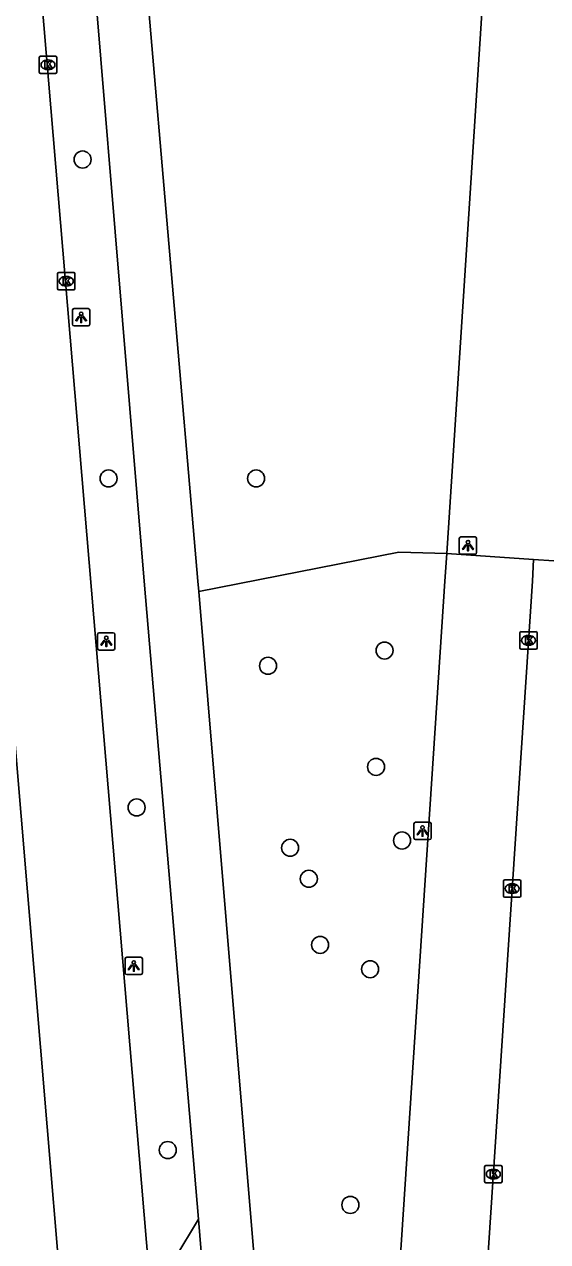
# Model space of a CAD drawing. Extents: x 161848 to 162726, y 385382 to 386521.
# Drawn here: x 161891 to 161921.1, y 385462 to 385532 of the extents above; entities that cross this region are included whole.
import ezdxf

# ---------------------------------------------------------------- set-up
doc = ezdxf.new("R2010")
doc.units = 0
for name, color, linetype in [('IMGEO_Berm_groen', 7, 'Continuous'), ('IMGEO_Boom', 7, 'Continuous'), ('IMGEO_Fietspad_gesloten', 7, 'Continuous'), ('IMGEO_Groenvoorziening', 7, 'Continuous'), ('IMGEO_Kolk', 7, 'Continuous'), ('IMGEO_Lichtpunt', 7, 'Continuous'), ('IMGEO_Loofbos', 7, 'Continuous'), ('IMGEO_Parkeervlak_open', 7, 'Continuous'), ('IMGEO_Rijbaan_lokaal_open', 7, 'Continuous'), ('IMGEO_Rijbaan_regionaal_gesloten', 7, 'Continuous')]:
    doc.layers.add(name, color=color, linetype=linetype)

msp = doc.modelspace()

# ---------------------------------------------------------------- linework, layer by layer
at = {"layer": 'IMGEO_Berm_groen'}
msp.add_lwpolyline([(161898.335, 385458.805), (161901.062, 385463.338)], dxfattribs=at)
at = {"layer": 'IMGEO_Boom'}
for centre in [(161894.391, 385524.251), (161895.88, 385505.917), (161904.366, 385505.917), (161911.752, 385496.022), (161905.05, 385495.142), (161911.26, 385489.329), (161897.498, 385486.998), (161912.754, 385485.099), (161906.323, 385484.679), (161907.397, 385482.897), (161908.047, 385479.096), (161910.922, 385477.696), (161899.284, 385467.303), (161909.784, 385464.145)]:
    msp.add_circle(centre, 0.489, dxfattribs=at)
at = {"layer": 'IMGEO_Fietspad_gesloten'}
for points in [[(161896.739, 385646.065), (161894.893, 385615.86), (161894.193, 385607.529), (161893.293, 385589.528), (161893.052, 385569.717), (161893.3, 385560.188), (161893.77, 385550.12), (161897.935, 385500), (161901.062, 385463.338)], [(161901.066, 385499.418), (161901.017, 385500), (161897.98, 385535.282)], [(161909.034, 385401.64), (161908.994, 385402.417), (161909.084, 385402.439), (161908.941, 385404.608), (161901.066, 385499.418)], [(161901.062, 385463.338), (161902.632, 385444.087)]]:
    msp.add_lwpolyline(points, dxfattribs=at)
at = {"layer": 'IMGEO_Groenvoorziening'}
msp.add_lwpolyline([(161901.066, 385499.418), (161912.567, 385501.667), (161915.33, 385501.593)], dxfattribs=at)
at = {"layer": 'IMGEO_Kolk'}
for p, q in [((161891.899, 385529.27), (161891.899, 385530.122)), ((161891.974, 385530.196), (161892.826, 385530.196)), ((161892.387, 385529.976), (161892.412, 385529.976)), ((161892.9, 385530.122), (161892.9, 385529.27)), ((161892.826, 385529.196), (161891.974, 385529.196)), ((161892.41, 385529.416), (161892.385, 385529.416)), ((161892.949, 385516.828), (161892.949, 385517.68)), ((161893.024, 385517.754), (161893.876, 385517.754)), ((161893.95, 385517.68), (161893.95, 385516.828)), ((161893.46, 385516.974), (161893.435, 385516.974)), ((161893.437, 385517.534), (161893.462, 385517.534)), ((161893.876, 385516.754), (161893.024, 385516.754)), ((161919.529, 385496.179), (161919.529, 385497.031)), ((161919.604, 385497.105), (161920.456, 385497.105)), ((161920.017, 385496.885), (161920.042, 385496.885)), ((161920.53, 385497.031), (161920.53, 385496.179)), ((161920.456, 385496.105), (161919.604, 385496.105)), ((161920.04, 385496.325), (161920.015, 385496.325)), ((161918.587, 385481.908), (161918.587, 385482.76)), ((161918.662, 385482.834), (161919.514, 385482.834)), ((161919.588, 385482.76), (161919.588, 385481.908)), ((161919.098, 385482.054), (161919.073, 385482.054)), ((161919.075, 385482.614), (161919.1, 385482.614)), ((161919.514, 385481.834), (161918.662, 385481.834)), ((161917.505, 385465.493), (161917.505, 385466.345)), ((161917.58, 385466.419), (161918.432, 385466.419)), ((161917.993, 385466.199), (161918.018, 385466.199)), ((161918.506, 385466.345), (161918.506, 385465.493)), ((161918.432, 385465.419), (161917.58, 385465.419)), ((161918.016, 385465.639), (161917.991, 385465.639))]:
    msp.add_line(p, q, dxfattribs=at)
for points in [[(161891.899, 385529.27), (161891.899, 385530.122)], [(161891.974, 385530.196), (161892.826, 385530.196)], [(161892.22, 385529.896), (161892.343, 385529.896), (161892.343, 385529.745), (161892.473, 385529.896), (161892.637, 385529.896), (161892.491, 385529.745), (161892.644, 385529.496), (161892.492, 385529.496), (161892.407, 385529.66), (161892.343, 385529.593), (161892.343, 385529.496), (161892.22, 385529.496), (161892.22, 385529.896)], [(161892.9, 385530.122), (161892.9, 385529.27)], [(161892.826, 385529.196), (161891.974, 385529.196)], [(161892.949, 385516.828), (161892.949, 385517.68)], [(161893.024, 385517.754), (161893.876, 385517.754)], [(161893.95, 385517.68), (161893.95, 385516.828)], [(161893.27, 385517.454), (161893.393, 385517.454), (161893.393, 385517.303), (161893.523, 385517.454), (161893.687, 385517.454), (161893.541, 385517.303), (161893.694, 385517.054), (161893.542, 385517.054), (161893.457, 385517.218), (161893.393, 385517.151), (161893.393, 385517.054), (161893.27, 385517.054), (161893.27, 385517.454)], [(161893.876, 385516.754), (161893.024, 385516.754)], [(161919.529, 385496.179), (161919.529, 385497.031)], [(161919.604, 385497.105), (161920.456, 385497.105)], [(161919.85, 385496.805), (161919.973, 385496.805), (161919.973, 385496.654), (161920.103, 385496.805), (161920.267, 385496.805), (161920.121, 385496.654), (161920.274, 385496.405), (161920.122, 385496.405), (161920.037, 385496.569), (161919.973, 385496.502), (161919.973, 385496.405), (161919.85, 385496.405), (161919.85, 385496.805)], [(161920.53, 385497.031), (161920.53, 385496.179)], [(161920.456, 385496.105), (161919.604, 385496.105)], [(161918.587, 385481.908), (161918.587, 385482.76)], [(161918.662, 385482.834), (161919.514, 385482.834)], [(161919.588, 385482.76), (161919.588, 385481.908)], [(161918.908, 385482.534), (161919.031, 385482.534), (161919.031, 385482.383), (161919.161, 385482.534), (161919.325, 385482.534), (161919.179, 385482.383), (161919.332, 385482.134), (161919.18, 385482.134), (161919.095, 385482.298), (161919.031, 385482.231), (161919.031, 385482.134), (161918.908, 385482.134), (161918.908, 385482.534)], [(161919.514, 385481.834), (161918.662, 385481.834)], [(161917.505, 385465.493), (161917.505, 385466.345)], [(161917.58, 385466.419), (161918.432, 385466.419)], [(161917.826, 385466.119), (161917.949, 385466.119), (161917.949, 385465.968), (161918.079, 385466.119), (161918.243, 385466.119), (161918.097, 385465.968), (161918.25, 385465.719), (161918.098, 385465.719), (161918.013, 385465.883), (161917.949, 385465.816), (161917.949, 385465.719), (161917.826, 385465.719), (161917.826, 385466.119)], [(161918.506, 385466.345), (161918.506, 385465.493)], [(161918.432, 385465.419), (161917.58, 385465.419)]]:
    msp.add_lwpolyline(points, dxfattribs=at)
for centre, start, end in [((161891.976, 385530.12), 91.55205, 178.44795), ((161891.976, 385530.12), 91.55205, 178.44795), ((161892.824, 385530.12), 1.55205, 88.44795), ((161892.824, 385530.12), 1.55205, 88.44795), ((161891.976, 385529.272), 181.55205, 268.44795), ((161891.976, 385529.272), 181.55205, 268.44795), ((161892.824, 385529.272), 271.55205, 358.44795), ((161892.824, 385529.272), 271.55205, 358.44795), ((161893.026, 385517.678), 91.55205, 178.44795), ((161893.026, 385517.678), 91.55205, 178.44795), ((161893.874, 385517.678), 1.55205, 88.44795), ((161893.874, 385517.678), 1.55205, 88.44795), ((161893.026, 385516.83), 181.55205, 268.44795), ((161893.026, 385516.83), 181.55205, 268.44795), ((161893.874, 385516.83), 271.55205, 358.44795), ((161893.874, 385516.83), 271.55205, 358.44795), ((161919.606, 385497.029), 91.55205, 178.44795), ((161919.606, 385497.029), 91.55205, 178.44795), ((161920.454, 385497.029), 1.55205, 88.44795), ((161920.454, 385497.029), 1.55205, 88.44795), ((161919.606, 385496.181), 181.55205, 268.44795), ((161919.606, 385496.181), 181.55205, 268.44795), ((161920.454, 385496.181), 271.55205, 358.44795), ((161920.454, 385496.181), 271.55205, 358.44795), ((161918.664, 385482.758), 91.55205, 178.44795), ((161918.664, 385482.758), 91.55205, 178.44795), ((161919.512, 385482.758), 1.55205, 88.44795), ((161919.512, 385482.758), 1.55205, 88.44795), ((161918.664, 385481.91), 181.55205, 268.44795), ((161918.664, 385481.91), 181.55205, 268.44795), ((161919.512, 385481.91), 271.55205, 358.44795), ((161919.512, 385481.91), 271.55205, 358.44795), ((161917.582, 385466.343), 91.55205, 178.44795), ((161917.582, 385466.343), 91.55205, 178.44795), ((161918.43, 385466.343), 1.55205, 88.44795), ((161918.43, 385466.343), 1.55205, 88.44795), ((161917.582, 385465.495), 181.55205, 268.44795), ((161917.582, 385465.495), 181.55205, 268.44795), ((161918.43, 385465.495), 271.55205, 358.44795), ((161918.43, 385465.495), 271.55205, 358.44795)]:
    msp.add_arc(centre, 0.0765, start, end, dxfattribs=at)
for centre, major_axis, ratio, start_param, end_param in [((161892.386, 385529.696), (-0.387, 0.002), 0.722429, 4.712389, 7.853982), ((161892.411, 385529.696), (-0.39, 0.002), 0.717154, 1.570796, 4.712389), ((161893.436, 385517.254), (-0.387, 0.002), 0.722429, 4.712389, 7.853982), ((161893.461, 385517.254), (-0.39, 0.002), 0.717154, 1.570796, 4.712389), ((161920.016, 385496.605), (-0.387, 0.002), 0.722429, 4.712389, 7.853982), ((161920.041, 385496.605), (-0.39, 0.002), 0.717154, 1.570796, 4.712389), ((161919.074, 385482.334), (-0.387, 0.002), 0.722429, 4.712389, 7.853982), ((161919.099, 385482.334), (-0.39, 0.002), 0.717154, 1.570796, 4.712389), ((161917.992, 385465.919), (-0.387, 0.002), 0.722429, 4.712389, 7.853982), ((161918.017, 385465.919), (-0.39, 0.002), 0.717154, 1.570796, 4.712389)]:
    msp.add_ellipse(centre, major_axis=major_axis, ratio=ratio, start_param=start_param, end_param=end_param, dxfattribs=at)
at = {"layer": 'IMGEO_Lichtpunt'}
for p, q in [((161893.805, 385515.585), (161893.805, 385514.778)), ((161893.805, 385515.585), (161893.805, 385514.778)), ((161894.707, 385515.68), (161893.899, 385515.68)), ((161894.707, 385515.68), (161893.899, 385515.68)), ((161894.801, 385514.778), (161894.801, 385515.585)), ((161894.801, 385514.778), (161894.801, 385515.585)), ((161893.899, 385514.684), (161894.707, 385514.684)), ((161893.899, 385514.684), (161894.707, 385514.684)), ((161916.05, 385502.456), (161916.05, 385501.649)), ((161916.05, 385502.456), (161916.05, 385501.649)), ((161916.952, 385502.551), (161916.144, 385502.551)), ((161916.952, 385502.551), (161916.144, 385502.551)), ((161917.046, 385501.649), (161917.046, 385502.456)), ((161917.046, 385501.649), (161917.046, 385502.456)), ((161916.144, 385501.555), (161916.952, 385501.555)), ((161916.144, 385501.555), (161916.952, 385501.555)), ((161895.254, 385496.95), (161895.254, 385496.143)), ((161895.254, 385496.95), (161895.254, 385496.143)), ((161896.156, 385497.045), (161895.348, 385497.045)), ((161896.156, 385497.045), (161895.348, 385497.045)), ((161896.25, 385496.143), (161896.25, 385496.95)), ((161896.25, 385496.143), (161896.25, 385496.95)), ((161895.348, 385496.049), (161896.156, 385496.049)), ((161895.348, 385496.049), (161896.156, 385496.049)), ((161913.436, 385486.05), (161913.436, 385485.243)), ((161913.436, 385486.05), (161913.436, 385485.243)), ((161914.338, 385486.145), (161913.53, 385486.145)), ((161914.338, 385486.145), (161913.53, 385486.145)), ((161914.432, 385485.243), (161914.432, 385486.05)), ((161914.432, 385485.243), (161914.432, 385486.05)), ((161913.53, 385485.149), (161914.338, 385485.149)), ((161913.53, 385485.149), (161914.338, 385485.149)), ((161896.832, 385478.291), (161896.832, 385477.484)), ((161896.832, 385478.291), (161896.832, 385477.484)), ((161897.734, 385478.386), (161896.926, 385478.386)), ((161897.734, 385478.386), (161896.926, 385478.386)), ((161897.828, 385477.484), (161897.828, 385478.291)), ((161897.828, 385477.484), (161897.828, 385478.291)), ((161896.926, 385477.39), (161897.734, 385477.39)), ((161896.926, 385477.39), (161897.734, 385477.39))]:
    msp.add_line(p, q, dxfattribs=at)
for points in [[(161894.179, 385515.249), (161894.218, 385515.221), (161894.03, 385514.959), (161893.992, 385514.986), (161894.179, 385515.249)], [(161894.281, 385515.201), (161894.328, 385515.201), (161894.328, 385514.879), (161894.281, 385514.879), (161894.281, 385515.201)], [(161894.391, 385515.221), (161894.429, 385515.248), (161894.616, 385514.986), (161894.577, 385514.958), (161894.391, 385515.221)], [(161916.424, 385502.12), (161916.463, 385502.092), (161916.275, 385501.83), (161916.237, 385501.857), (161916.424, 385502.12)], [(161916.526, 385502.072), (161916.573, 385502.072), (161916.573, 385501.75), (161916.526, 385501.75), (161916.526, 385502.072)], [(161916.636, 385502.092), (161916.674, 385502.119), (161916.861, 385501.857), (161916.822, 385501.829), (161916.636, 385502.092)], [(161895.628, 385496.614), (161895.667, 385496.586), (161895.479, 385496.324), (161895.441, 385496.351), (161895.628, 385496.614)], [(161895.73, 385496.566), (161895.777, 385496.566), (161895.777, 385496.244), (161895.73, 385496.244), (161895.73, 385496.566)], [(161895.84, 385496.586), (161895.878, 385496.613), (161896.065, 385496.351), (161896.026, 385496.323), (161895.84, 385496.586)], [(161913.81, 385485.714), (161913.849, 385485.686), (161913.661, 385485.424), (161913.623, 385485.451), (161913.81, 385485.714)], [(161913.912, 385485.666), (161913.959, 385485.666), (161913.959, 385485.344), (161913.912, 385485.344), (161913.912, 385485.666)], [(161914.022, 385485.686), (161914.06, 385485.713), (161914.247, 385485.451), (161914.208, 385485.423), (161914.022, 385485.686)], [(161897.206, 385477.955), (161897.245, 385477.927), (161897.057, 385477.665), (161897.019, 385477.692), (161897.206, 385477.955)], [(161897.308, 385477.907), (161897.355, 385477.907), (161897.355, 385477.585), (161897.308, 385477.585), (161897.308, 385477.907)], [(161897.418, 385477.927), (161897.456, 385477.954), (161897.643, 385477.692), (161897.604, 385477.664), (161897.418, 385477.927)]]:
    msp.add_lwpolyline(points, dxfattribs=at)
for centre in [(161894.304, 385515.383), (161916.549, 385502.254), (161895.753, 385496.748), (161913.935, 385485.848), (161897.331, 385478.089)]:
    msp.add_circle(centre, 0.0994, dxfattribs=at)
for centre, start, end in [((161893.899, 385515.585), 90, 180), ((161893.899, 385515.585), 90, 180), ((161894.707, 385515.585), 0, 90), ((161894.707, 385515.585), 0, 90), ((161893.899, 385514.778), 180, 270), ((161893.899, 385514.778), 180, 270), ((161894.707, 385514.778), 270, 0), ((161894.707, 385514.778), 270, 360), ((161916.144, 385502.456), 90, 180), ((161916.144, 385502.456), 90, 180), ((161916.952, 385502.456), 0, 90), ((161916.952, 385502.456), 0, 90), ((161916.144, 385501.649), 180, 270), ((161916.144, 385501.649), 180, 270), ((161916.952, 385501.649), 270, 0), ((161916.952, 385501.649), 270, 360), ((161895.348, 385496.95), 90, 180), ((161895.348, 385496.95), 90, 180), ((161896.156, 385496.95), 0, 90), ((161896.156, 385496.95), 0, 90), ((161895.348, 385496.143), 180, 270), ((161895.348, 385496.143), 180, 270), ((161896.156, 385496.143), 270, 0), ((161896.156, 385496.143), 270, 360), ((161913.53, 385486.05), 90, 180), ((161913.53, 385486.05), 90, 180), ((161914.338, 385486.05), 0, 90), ((161914.338, 385486.05), 0, 90), ((161913.53, 385485.243), 180, 270), ((161913.53, 385485.243), 180, 270), ((161914.338, 385485.243), 270, 0), ((161914.338, 385485.243), 270, 360), ((161896.926, 385478.291), 90, 180), ((161896.926, 385478.291), 90, 180), ((161897.734, 385478.291), 0, 90), ((161897.734, 385478.291), 0, 90), ((161896.926, 385477.484), 180, 270), ((161896.926, 385477.484), 180, 270), ((161897.734, 385477.484), 270, 0), ((161897.734, 385477.484), 270, 360)]:
    msp.add_arc(centre, 0.0946, start, end, dxfattribs=at)
at = {"layer": 'IMGEO_Loofbos'}
msp.add_lwpolyline([(161919.62, 385567.908), (161915.33, 385501.593)], dxfattribs=at)
at = {"layer": 'IMGEO_Parkeervlak_open'}
for points in [[(161915.33, 385501.593), (161915.225, 385500), (161911.984, 385450.773), (161916.98, 385450.354)], [(161915.33, 385501.593), (161920.322, 385501.259)]]:
    msp.add_lwpolyline(points, dxfattribs=at)
at = {"layer": 'IMGEO_Rijbaan_lokaal_open'}
for points in [[(161920.322, 385501.259), (161920.255, 385500), (161916.98, 385450.354)], [(161920.322, 385501.259), (161921.48, 385501.182)]]:
    msp.add_lwpolyline(points, dxfattribs=at)
at = {"layer": 'IMGEO_Rijbaan_regionaal_gesloten'}
for points in [[(161898.036, 385401.558), (161897.908, 385403.12), (161897.454, 385408.45), (161895.93, 385425.832), (161895.721, 385428.338), (161889.735, 385500.002), (161885.637, 385549.056)], [(161898.335, 385458.805), (161891.471, 385540.191)]]:
    msp.add_lwpolyline(points, dxfattribs=at)

doc.saveas('drawing.dxf')
